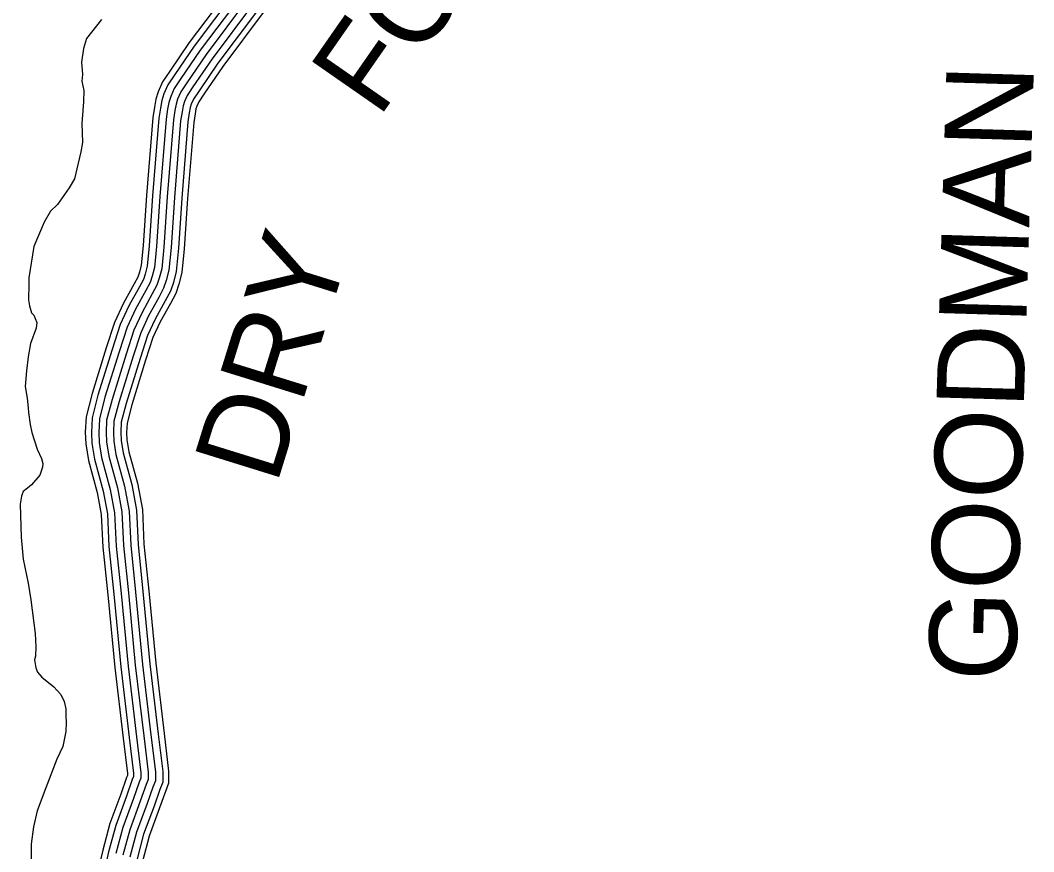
# Model space of a CAD drawing. Extents: x 1551132 to 1791609, y 378168 to 563823.
# Drawn here: x 1572412 to 1576700, y 467989 to 471508 of the extents above; entities that cross this region are included whole.
import ezdxf

# ---------------------------------------------------------------- set-up
doc = ezdxf.new("R2010")
doc.units = 0
for name, color, linetype in [('DESIGN - ROW - Right-of-Way and Easement Labels', 7, 'Continuous'), ('DESIGN - TRANSPORTATION - Text', 7, 'Continuous'), ('SURVEY - TRANSPORTATION - Roads', 7, 'Continuous')]:
    doc.layers.add(name, color=color, linetype=linetype)

msp = doc.modelspace()

# ---------------------------------------------------------------- linework, layer by layer
at = {"layer": 'DESIGN - TRANSPORTATION - Text'}
msp.add_lwpolyline([(1572755.533, 471511.37), (1572692.168, 471430.468), (1572679.443, 471388.675), (1572670.435, 471330.799), (1572675.518, 471278.681), (1572673.035, 471250.705), (1572680.318, 471210.546), (1572679.484, 471162.536), (1572671.876, 471070.617), (1572674.468, 470990.515), (1572667.776, 470950.614), (1572656.943, 470902.779), (1572641.802, 470837.011), (1572619.161, 470799.402), (1572569.953, 470728.25), (1572539.496, 470700.782), (1572512.68, 470653.239), (1572468.906, 470549.97), (1572448.614, 470418.25), (1572447.806, 470372.24), (1572447.314, 470344.231), (1572446.964, 470324.222), (1572450.539, 470300.147), (1572460.006, 470269.954), (1572469.822, 470259.771), (1572475.564, 470245.654), (1572481.28, 470229.545), (1572478.864, 470205.569), (1572455.731, 470139.951), (1572444.756, 470084.116), (1572437.714, 470024.206), (1572432.564, 469958.255), (1572441.673, 469908.062), (1572444.972, 469867.977), (1572446.614, 469847.935), (1572453.73, 469797.767), (1572461.13, 469763.616), (1572483.871, 469693.156), (1572501.154, 469652.822), (1572506.796, 469632.704), (1572506.512, 469616.696), (1572493.929, 469582.903), (1572459.23, 469541.51), (1572443.006, 469527.793), (1572424.781, 469514.118), (1572416.439, 469494.259), (1572411.848, 469460.317), (1572415.389, 469320.163), (1572423.764, 469227.952), (1572445.947, 469125.491), (1572456.713, 469055.248), (1572474.196, 468912.844), (1572477.213, 468856.751), (1572476.513, 468816.742), (1572472.238, 468800.808), (1572477.638, 468766.69), (1572485.312, 468748.54), (1572502.937, 468728.206), (1572554.177, 468687.255), (1572583.585, 468654.696), (1572597.043, 468624.437), (1572604.509, 468594.278), (1572603.984, 468564.268), (1572605.459, 468534.226), (1572604.826, 468498.217), (1572591.718, 468434.415), (1572566.802, 468380.83), (1572520.711, 468259.594), (1572483.029, 468162.216), (1572467.854, 468094.448), (1572458.571, 468020.571), (1572456.254, 467888.526)], dxfattribs=at)
at = {"layer": 'SURVEY - TRANSPORTATION - Roads'}
for points in [[(1573298.354, 471642.841), (1573126.524, 471414.168), (1573044.259, 471292.865), (1573013.66, 471247.23), (1572995.202, 471205.662), (1572985.444, 471173.978), (1572979.527, 471140.744), (1572972.552, 471096.685), (1572945.528, 470766.684), (1572931.795, 470555.237), (1572923.82, 470471.493), (1572916.078, 470441.542), (1572909.212, 470421.475), (1572893.479, 470391.999), (1572848.78, 470310.681), (1572810.631, 470229.362), (1572775.956, 470121.859), (1572715.633, 469927.796), (1572690.108, 469829.093), (1572687.075, 469764.141), (1572689.108, 469715.182), (1572700.15, 469645.255), (1572737.332, 469509.626), (1572754.69, 469416.874), (1572761.323, 469278.404), (1572781.847, 469076.007), (1572811.346, 468768.791), (1572846.954, 468469.183), (1572864.986, 468320.437), (1572864.911, 468311.52), (1572861.845, 468303.287), (1572837.237, 468233.352), (1572791.088, 468108.523), (1572760.789, 467995.42), (1572741.331, 467912.043)], [(1573319.278, 471627.865), (1573147.457, 471399.218), (1573065.584, 471278.489), (1573036.259, 471234.755), (1573019.326, 471196.629), (1573010.485, 471167.911), (1573004.893, 471136.486), (1572998.11, 471093.618), (1572971.177, 470764.801), (1572957.436, 470553.187), (1572949.228, 470467.026), (1572940.728, 470434.151), (1572932.878, 470411.192), (1572916.095, 470379.749), (1572871.713, 470299.014), (1572834.605, 470219.92), (1572800.473, 470114.092), (1572740.374, 469920.754), (1572715.674, 469825.235), (1572712.816, 469764.075), (1572714.741, 469717.732), (1572725.324, 469650.68), (1572762.415, 469515.402), (1572780.289, 469419.866), (1572786.981, 469280.321), (1572807.438, 469078.532), (1572836.912, 468771.532), (1572872.486, 468472.25), (1572890.711, 468321.887), (1572890.586, 468306.779), (1572886.019, 468294.528), (1572861.428, 468224.626), (1572815.621, 468100.715), (1572785.738, 467989.17), (1572766.514, 467906.818)], [(1573344.494, 471609.823), (1573172.69, 471381.2), (1573091.283, 471261.156), (1573063.5, 471219.721), (1573048.409, 471185.737), (1573040.676, 471160.611), (1573035.459, 471131.344), (1573028.91, 471089.926), (1573002.093, 470762.526), (1572988.335, 470550.712), (1572979.86, 470461.643), (1572970.444, 470425.234), (1572961.394, 470398.791), (1572943.353, 470364.982), (1572899.354, 470284.947), (1572863.504, 470208.528), (1572830.03, 470104.734), (1572770.198, 469912.262), (1572746.49, 469820.585), (1572743.84, 469764), (1572745.64, 469720.799), (1572755.682, 469657.214), (1572792.647, 469522.368), (1572811.155, 469423.483), (1572817.905, 469282.629), (1572838.288, 469081.582), (1572867.737, 468774.849), (1572903.269, 468475.95), (1572921.727, 468323.629), (1572921.543, 468301.062), (1572915.169, 468283.97), (1572890.594, 468214.101), (1572845.195, 468091.315), (1572815.812, 467981.628)], [(1573369.71, 471591.781), (1573197.922, 471363.175), (1573116.983, 471243.822), (1573090.741, 471204.687), (1573077.492, 471174.845), (1573070.859, 471153.303), (1573066.034, 471126.202), (1573059.709, 471086.234), (1573033.009, 470760.259), (1573019.243, 470548.237), (1573010.485, 470456.26), (1573000.16, 470416.325), (1572989.918, 470386.399), (1572970.61, 470350.215), (1572926.995, 470270.88), (1572892.404, 470197.144), (1572859.579, 470095.375), (1572800.022, 469903.778), (1572777.306, 469815.926), (1572774.873, 469763.916), (1572776.54, 469723.874), (1572786.031, 469663.747), (1572822.88, 469529.327), (1572842.013, 469427.091), (1572848.829, 469284.937), (1572869.137, 469084.624), (1572898.561, 468778.158), (1572934.043, 468479.641), (1572952.743, 468325.371), (1572952.493, 468295.353), (1572944.318, 468273.411), (1572919.752, 468203.584), (1572874.769, 468081.906), (1572845.887, 467974.095)], [(1573369.71, 471591.781), (1573197.922, 471363.175), (1573116.983, 471243.822), (1573090.741, 471204.687), (1573077.492, 471174.845), (1573070.859, 471153.303), (1573066.034, 471126.202), (1573059.709, 471086.234), (1573033.009, 470760.259), (1573019.243, 470548.237), (1573010.485, 470456.26), (1573000.16, 470416.325), (1572989.918, 470386.399), (1572970.61, 470350.215), (1572926.995, 470270.88), (1572892.404, 470197.144), (1572859.579, 470095.375), (1572800.022, 469903.778), (1572777.306, 469815.926), (1572774.873, 469763.916), (1572776.54, 469723.874), (1572786.031, 469663.747), (1572822.88, 469529.327), (1572842.013, 469427.091), (1572848.829, 469284.937), (1572869.137, 469084.624), (1572898.561, 468778.158), (1572934.043, 468479.641), (1572952.743, 468325.371), (1572952.493, 468295.353), (1572944.318, 468273.411), (1572919.752, 468203.584), (1572874.769, 468081.906), (1572845.887, 467974.095)], [(1573394.926, 471573.739), (1573223.155, 471345.15), (1573142.682, 471226.488), (1573117.982, 471189.654), (1573106.574, 471163.953), (1573101.041, 471145.994), (1573096.608, 471121.06), (1573090.508, 471082.543), (1573063.925, 470757.992), (1573050.15, 470545.762), (1573041.109, 470450.876), (1573029.876, 470407.417), (1573018.443, 470374.007), (1572997.868, 470335.448), (1572954.636, 470256.813), (1572921.303, 470185.761), (1572889.129, 470086.017), (1572829.847, 469895.295), (1572808.122, 469811.268), (1572805.906, 469763.833), (1572807.439, 469726.949), (1572816.38, 469670.281), (1572853.113, 469536.286), (1572872.87, 469430.699), (1572879.753, 469287.246), (1572899.986, 469087.666), (1572929.385, 468781.466), (1572964.818, 468483.333), (1572983.759, 468327.112), (1572983.442, 468289.645), (1572973.467, 468262.852), (1572948.909, 468193.067), (1572904.344, 468072.497), (1572875.961, 467966.561)], [(1573420.142, 471555.697), (1573248.388, 471327.132), (1573168.381, 471209.154), (1573145.223, 471174.62), (1573135.657, 471153.061), (1573131.232, 471138.694), (1573127.174, 471115.918), (1573121.307, 471078.851), (1573094.841, 470755.717), (1573081.05, 470543.287), (1573071.741, 470445.493), (1573059.592, 470398.5), (1573046.959, 470361.607), (1573025.126, 470320.681), (1572982.277, 470242.746), (1572950.202, 470174.369), (1572918.686, 470076.658), (1572859.671, 469886.803), (1572838.938, 469806.618), (1572836.93, 469763.758), (1572838.338, 469730.016), (1572846.738, 469676.814), (1572883.345, 469543.252), (1572903.736, 469434.316), (1572910.678, 469289.554), (1572930.835, 469090.716), (1572960.21, 468784.783), (1572995.6, 468487.033), (1573014.775, 468328.854), (1573014.4, 468283.928), (1573002.617, 468252.294), (1572978.075, 468182.542), (1572933.918, 468063.097), (1572906.035, 467959.02)], [(1573440.25, 471541.305), (1573268.512, 471312.757), (1573188.881, 471195.337), (1573166.948, 471162.628), (1573158.848, 471144.378), (1573155.298, 471132.869), (1573151.548, 471111.827), (1573145.865, 471075.901), (1573119.49, 470753.909), (1573105.691, 470541.312), (1573096.157, 470441.201), (1573083.283, 470391.391), (1573069.7, 470351.724), (1573046.859, 470308.914), (1573004.318, 470231.537), (1572973.244, 470165.294), (1572942.253, 470069.191), (1572883.454, 469880.036), (1572863.504, 469802.909), (1572861.671, 469763.691), (1572862.971, 469732.466), (1572870.937, 469682.031), (1572907.453, 469548.803), (1572928.344, 469437.191), (1572935.335, 469291.396), (1572955.435, 469093.141), (1572984.784, 468787.424), (1573020.141, 468489.975), (1573039.499, 468330.246), (1573039.074, 468279.378), (1573025.849, 468243.877), (1573001.325, 468174.159), (1572957.492, 468055.597), (1572930.01, 467953.011)]]:
    msp.add_lwpolyline(points, dxfattribs=at)

# ---------------------------------------------------------------- texts
at = {"layer": 'DESIGN - ROW - Right-of-Way and Easement Labels'}
for s, height, rotation, p in [('FORK', 370.0039, 55.167447, (1573927.862, 471088.478)), ('GOODMAN', 370.0096, 88.280581, (1576622.948, 468706.15)), ('DRY', 370.0082, 72.732164, (1573495.407, 469535.916))]:
    msp.add_text(s, height=height, rotation=rotation, dxfattribs=at).set_placement(p)

doc.saveas('drawing.dxf')
